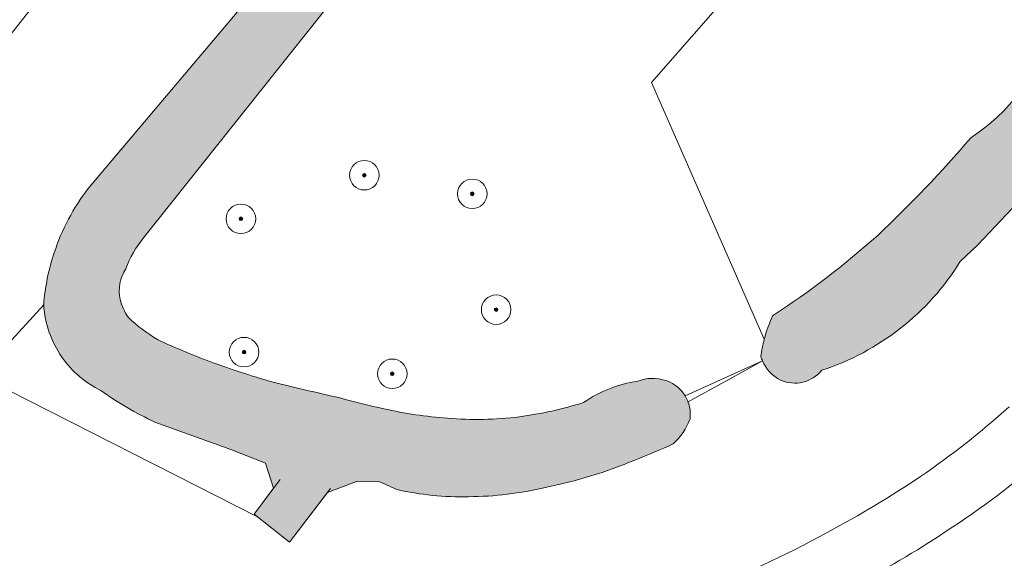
# Model space of a CAD drawing. Header units: metres. Extents: x 125349 to 128236, y 501602 to 503797.
# Tile 255 of 656: x 127036 to 127102, y 502007 to 502044. Entities that reach past the tile are written whole.
import ezdxf

# ---------------------------------------------------------------- set-up
doc = ezdxf.new("R2010")
doc.units = ezdxf.units.M
doc.layers.get('0').update_dxf_attribs({"linetype": 'CONTINUOUS'})
for name, color, linetype, lineweight in [('B-WE-GK-KEERWAND_DAMWAND-G', 30, 'CONTINUOUS', 18), ('B-WE-GR-BEPLANTING_CULTUUR_HEESTERS-GV', 90, 'CONTINUOUS', 18), ('B-WE-GR-BOOM-S-500', 90, 'CONTINUOUS', 18), ('B-WE-KW-KUNSTWERK_DUIKER-G', 170, 'CONTINUOUS', 18), ('B-WE-OG-TERREIN_BEGROEID-GV', 7, 'CONTINUOUS', 18), ('B-WE-OG-WATER-GV', 130, 'CONTINUOUS', 18), ('B-WE-VH-OPENVERHARDING_BETONSTRAATSTEEN-GV', 90, 'CONTINUOUS', 18)]:
    doc.layers.add(name, color=color, linetype=linetype, lineweight=lineweight)
doc.layers.add('B-WE-OG-WATER-V', color=7, linetype='CONTINUOUS', lineweight=18, true_color=0xbee8ff)

# ---------------------------------------------------------------- blocks, each defined once
blk = doc.blocks.new('SGR-BOOM_01-SO')
at = {"linetype": 'ByBlock', "lineweight": 18}
h = blk.add_hatch(color=0, dxfattribs=at)
h.dxf.hatch_style = 1
edge = h.paths.add_edge_path()
edge.add_arc((0, 0), 0.25, 0, 360)
at = {"color": 0, "linetype": 'ByBlock', "lineweight": 18}
for radius in [2, 0.25]:
    blk.add_circle((0, 0), radius, dxfattribs=at)

msp = doc.modelspace()

# ---------------------------------------------------------------- hatches: boundary and pattern name
at = {"layer": 'B-WE-OG-WATER-V'}
h = msp.add_hatch(color=256, dxfattribs=at)
edge = h.paths.add_edge_path()
edge.add_arc((127110.8055950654, 502046.3558793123), 4.400016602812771, 336.9058114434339, 389.3721435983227)
edge.add_arc((127112.9160671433, 502046.5919220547), 2.581923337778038, 48.11072044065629, 75.5350465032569)
edge.add_line((127113.561, 502049.092), (127080.259, 502069.332))
edge.add_arc((127081.5280575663, 502071.2242475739), 2.278400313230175, 186.4323086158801, 236.1517648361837, ccw=False)
edge.add_arc((127083.3000728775, 502070.9721646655), 4.0360741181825, 163.6105908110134, 180.0449253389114, ccw=False)
edge.add_arc((127083.6258559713, 502070.9269098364), 4.361658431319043, 141.9535573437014, 164.2478211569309, ccw=False)
edge.add_line((127080.191, 502073.615), (127085.369, 502080.398))
edge.add_line((127085.369, 502080.398), (127089.242, 502085.248))
edge.add_arc((127150.8056108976, 502045.4685800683), 73.29720620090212, 141.7564069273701, 147.1314156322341, ccw=False)
edge.add_arc((127148.6872085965, 502047.0430016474), 70.65890532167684, 137.5708615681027, 141.6957734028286, ccw=False)
edge.add_arc((126611.8022460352, 502505.5570350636), 635.4172500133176, 319.7164731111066, 320.3337505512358)
edge.add_line((127100.931, 502099.961), (127105.102, 502105.883))
edge.add_line((127105.102, 502105.883), (127115.997, 502120.078))
edge.add_arc((127075.333149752, 502154.2289359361), 53.10211994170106, 319.9752746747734, 324.4955229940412)
edge.add_arc((127075.861412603, 502153.5489893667), 52.27776891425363, 324.7659334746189, 328.8721191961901)
edge.add_arc((126933.4116094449, 502244.3003616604), 221.1679397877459, 327.8241171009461, 328.8676978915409)
edge.add_line((127122.726, 502129.953), (127127.354, 502137.376))
edge.add_line((127127.354, 502137.376), (127128.992, 502140.075))
edge.add_arc((127130.2538190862, 502138.8666361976), 1.747092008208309, 102.08645585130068, 136.2396993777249, ccw=False)
edge.add_arc((127130.5191505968, 502138.048093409), 2.604536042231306, 83.52197307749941, 104.02394959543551, ccw=False)
edge.add_arc((127128.883453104, 502132.9943422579), 7.881502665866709, 66.27940066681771, 75.82882285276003, ccw=False)
edge.add_arc((127136.6529557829, 502146.357171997), 7.677116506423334, 233.1983052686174, 244.5506603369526)
edge.add_arc((127134.4872118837, 502141.0485146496), 1.979891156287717, 235.0849910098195, 380.9676362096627)
edge.add_arc((127125.3741092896, 502132.5755063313), 14.29905150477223, 39.94897001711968, 45.7043972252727)
edge.add_arc((127137.6316234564, 502146.9786234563), 4.747388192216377, 219.5299309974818, 241.4125442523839, ccw=False)
edge.add_arc((127135.2897642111, 502145.5042251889), 2.03363796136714, 194.7341808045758, 229.5362261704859, ccw=False)
edge.add_arc((127135.8522245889, 502145.4912180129), 2.578994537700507, 161.7468596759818, 191.2744905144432, ccw=False)
edge.add_arc((127117.3684839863, 502159.8108432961), 20.96844326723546, 319.8800872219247, 324.6026183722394)
edge.add_arc((127131.6368306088, 502150.6611265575), 4.117366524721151, 313.3077226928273, 341.0052520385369)
edge.add_arc((127133.1819591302, 502150.4909856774), 2.623387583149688, 333.5137663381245, 374.4812888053)
edge.add_arc((127132.8806180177, 502150.2657823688), 2.9748942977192, 17.23059626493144, 51.3160103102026)
edge.add_arc((127134.3227142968, 502152.1062857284), 0.6373193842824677, 49.09920417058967, 54.47874496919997)
edge.add_line((127134.693, 502152.625), (127134.638, 502152.666))
edge.add_arc((127133.0282802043, 502150.5525181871), 2.656690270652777, 52.70552220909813, 90.71775966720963)
edge.add_arc((127133.0527523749, 502150.4571908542), 2.752415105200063, 91.2022932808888, 119.7010652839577)
edge.add_line((127131.689, 502152.848), (127122.144, 502140.818))
edge.add_arc((127228.1369131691, 502059.2486694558), 133.7462273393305, 142.4190752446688, 144.7597886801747)
edge.add_arc((127229.4741994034, 502058.3420107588), 135.3615934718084, 144.7729599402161, 148.024816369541)
edge.add_arc((127305.378769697, 502006.1117130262), 227.4455333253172, 146.9893149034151, 148.8749640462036)
edge.add_arc((126996.0325690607, 502199.8364941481), 137.633309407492, 323.3086353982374, 326.4043062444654, ccw=False)
edge.add_arc((127962.3093349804, 501522.9765034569), 1042.1922757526, 145.2113657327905, 145.6376201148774)
edge.add_arc((126891.8312607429, 502263.1034649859), 259.3048777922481, 322.0889898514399, 324.14410834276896, ccw=False)
edge.add_line((127096.414, 502103.777), (127089.356, 502095.59))
edge.add_line((127089.356, 502095.59), (127080.147, 502083.911))
edge.add_line((127080.147, 502083.911), (127069.41, 502069.025))
edge.add_line((127069.41, 502069.025), (127066.614, 502064.905))
edge.add_line((127066.614, 502064.905), (127066.009, 502063.366))
edge.add_line((127066.009, 502063.366), (127063.038, 502059.145))
edge.add_line((127063.038, 502059.145), (127059.787, 502055.341))
edge.add_line((127059.787, 502055.341), (127058.413, 502054.291))
edge.add_line((127058.413, 502054.291), (127057.022, 502052.522))
edge.add_line((127057.022, 502052.522), (127054.887, 502049.823))
edge.add_line((127054.887, 502049.823), (127040.14, 502032.324))
edge.add_arc((127051.8529907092, 502023.3275083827), 14.76925904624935, 142.4729229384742, 161.6343832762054)
edge.add_arc((127051.7152019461, 502023.3513801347), 14.63098174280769, 161.5530914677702, 175.7211767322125)
edge.add_arc((127044.0555425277, 502024.8786487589), 6.944221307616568, 183.5968377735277, 214.9255687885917)
edge.add_arc((127044.0105201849, 502024.8388780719), 6.884541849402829, 214.8687100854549, 244.0968544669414)
edge.add_arc((127053.4133704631, 502035.7333844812), 21.1186174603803, 234.0095281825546, 245.4951624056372)
edge.add_line((127044.654, 502016.517), (127049.795, 502014.651))
edge.add_line((127049.795, 502014.651), (127052.132, 502013.734))
edge.add_line((127052.132, 502013.734), (127052.678, 502012.035))
edge.add_line((127052.678, 502012.035), (127051.361, 502010.275))
edge.add_line((127051.361, 502010.275), (127053.75, 502008.373))
edge.add_line((127053.75, 502008.373), (127056.332, 502011.735))
edge.add_line((127056.332, 502011.735), (127058.295, 502012.501))
edge.add_line((127058.295, 502012.501), (127059.883, 502012.46))
edge.add_line((127059.883, 502012.46), (127061.021, 502011.948))
edge.add_arc((127065.4174863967, 502031.2477206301), 19.79414835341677, 257.1669821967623, 271.3418006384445)
edge.add_arc((127065.7553345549, 502034.267506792), 22.80885297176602, 270.3156728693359, 283.5337011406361)
edge.add_arc((127064.6965272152, 502043.7941299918), 32.34099426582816, 281.407297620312, 292.6249104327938)
edge.add_arc((127058.8381033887, 502061.1511402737), 50.63189845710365, 291.1880548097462, 294.3684855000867)
edge.add_arc((127076.8375738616, 502018.2005517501), 4.291007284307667, 312.3636605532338, 339.9297778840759)
edge.add_arc((127078.5123029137, 502017.0424086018), 2.376586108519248, 352.3978133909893, 391.8066826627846)
edge.add_arc((127078.4802446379, 502016.9975790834), 2.42755043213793, 32.30708268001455, 40.43339295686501)
edge.add_arc((127078.521816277, 502017.0962427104), 2.33241488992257, 39.25082350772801, 73.27589652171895)
edge.add_arc((127078.3322844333, 502016.7951708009), 2.676974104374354, 71.2447913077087, 112.1263790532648)
edge.add_arc((127078.5730476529, 502010.7279083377), 8.637875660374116, 98.3141893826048, 124.6006768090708)
edge.add_arc((127065.5877635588, 502043.7597600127), 27.15194031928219, 277.8922247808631, 287.31311037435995, ccw=False)
edge.add_arc((127066.4757315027, 502040.0069406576), 23.3155858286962, 265.03047819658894, 276.9970620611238, ccw=False)
edge.add_arc((127066.3378129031, 502044.3395245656), 27.62469428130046, 257.05404272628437, 266.0939477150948, ccw=False)
edge.add_arc((127067.7354852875, 502054.3513983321), 37.70549746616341, 253.871215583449, 258.3926435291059, ccw=False)
edge.add_arc((127109.6071327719, 502251.3470629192), 239.0194888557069, 256.2604702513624, 257.3494825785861, ccw=False)
edge.add_arc((127067.8680538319, 502073.4536679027), 56.32889871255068, 250.07095359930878, 254.52447643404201, ccw=False)
edge.add_arc((127065.7250386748, 502066.9193849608), 49.45591521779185, 244.99480268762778, 249.8246867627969, ccw=False)
edge.add_arc((127051.3319942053, 502032.6817518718), 12.42580805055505, 226.9330476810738, 238.39433750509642, ccw=False)
edge.add_arc((127046.1047232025, 502025.8233938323), 3.941886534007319, 194.8218850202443, 214.2654874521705, ccw=False)
edge.add_arc((127045.0516052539, 502025.3672901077), 2.812367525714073, 147.0732152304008, 191.3252960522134, ccw=False)
edge.add_arc((127049.1586862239, 502024.5786834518), 6.870292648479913, 140.2046068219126, 160.2878331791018, ccw=False)
edge.add_line((127043.88, 502028.976), (127057.811, 502046.515))
edge.add_line((127057.811, 502046.515), (127061.111, 502050.426))
edge.add_line((127061.111, 502050.426), (127062.915, 502053.638))
edge.add_line((127062.915, 502053.638), (127067.601, 502059.776))
edge.add_line((127067.601, 502059.776), (127071.24, 502063.933))
edge.add_arc((127072.0164303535, 502062.9458731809), 1.255891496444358, 68.82894487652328, 128.1870267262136, ccw=False)
edge.add_line((127072.47, 502064.117), (127075.528, 502062.77))
edge.add_line((127075.528, 502062.77), (127090.624, 502053.625))
edge.add_line((127090.624, 502053.625), (127104.374, 502045.295))
edge.add_arc((127103.6575983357, 502043.6151792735), 1.826206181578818, 32.89522416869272, 66.9029607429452, ccw=False)
edge.add_arc((127103.4660417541, 502043.4104850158), 2.099316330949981, 12.699671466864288, 34.74705941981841, ccw=False)
edge.add_arc((127104.0165523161, 502043.7555113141), 1.501971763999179, -33.98248728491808, 4.448165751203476, ccw=False)
edge.add_arc((127092.7663151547, 502046.7280421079), 13.06421849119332, 302.9236922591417, 343.0346939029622, ccw=False)
edge.add_arc((127038.9714201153, 502087.5203105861), 79.91992470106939, 313.0876213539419, 319.63706519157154, ccw=False)
edge.add_arc((127054.3076307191, 502073.0166035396), 58.86550388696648, 303.105579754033, 311.82951400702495, ccw=False)
edge.add_arc((127095.1545776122, 502019.6996373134), 9.574550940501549, 155.2573555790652, 165.3572544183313)
edge.add_arc((127095.1954213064, 502019.6942381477), 9.615434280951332, 165.3876506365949, 172.4657658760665)
edge.add_arc((127088.2871463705, 502021.7278942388), 2.73560042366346, 196.4113715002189, 203.1595949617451)
edge.add_arc((127088.1845861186, 502021.6990705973), 2.630005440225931, 203.4610078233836, 243.0345030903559)
edge.add_arc((127087.9532319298, 502021.508594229), 2.358375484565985, 245.9469557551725, 320.7676449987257)
edge.add_arc((127084.383362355, 502036.538249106), 17.38031558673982, 288.0895375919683, 328.0890333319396)
edge.add_arc((127056.3756874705, 502072.3260815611), 62.05874483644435, 313.5546167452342, 321.8030160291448)
edge.add_arc((127000.7385497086, 502122.9333129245), 137.1822747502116, 319.5606372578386, 323.8663849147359)
edge.add_arc((127131.8311344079, 502019.4349182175), 30.38172467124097, 123.97473018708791, 131.9208547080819, ccw=False)

# ---------------------------------------------------------------- linework, layer by layer
at = {"layer": 'B-WE-GK-KEERWAND_DAMWAND-G', "flags": 128}
msp.add_lwpolyline([(127056.547, 502012.016), (127053.75, 502008.373), (127051.361, 502010.275), (127053.119, 502012.624)], dxfattribs=at)
at = {"layer": 'B-WE-GR-BEPLANTING_CULTUUR_HEESTERS-GV', "flags": 128}
msp.add_lwpolyline([(127104.374, 502045.295), (127090.624, 502053.625), (127078.258, 502039.503), (127085.891, 502022.12)], dxfattribs=at)
at = {"layer": 'B-WE-GR-BEPLANTING_CULTUUR_HEESTERS-GV'}
for points in [[(127099.867, 502035.762, 0.1768264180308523), (127105.262, 502042.916)], [(127093.566, 502029.154, 0.02858512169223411), (127099.867, 502035.762)], [(127086.459, 502023.707, 0.03808373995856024), (127093.566, 502029.154)], [(127085.891, 502022.12, -0.04409767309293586), (127086.459, 502023.707)]]:
    msp.add_lwpolyline(points, format="xyb", dxfattribs=at)
at = {"layer": 'B-WE-KW-KUNSTWERK_DUIKER-G', "flags": 128}
for points in [[(127006.551, 502032.983), (127051.597, 502010.087)], [(127080.698, 502017.85), (127083.492, 502019.393), (127085.772, 502020.652)]]:
    msp.add_lwpolyline(points, dxfattribs=at)
at = {"layer": 'B-WE-OG-TERREIN_BEGROEID-GV', "flags": 128}
for points in [[(127040.14, 502032.324), (127054.887, 502049.823), (127057.022, 502052.522), (127058.413, 502054.291), (127059.787, 502055.341), (127063.038, 502059.145), (127066.009, 502063.366), (127066.614, 502064.905), (127069.41, 502069.025), (127080.147, 502083.911), (127089.356, 502095.59), (127096.414, 502103.777)], [(127051.313, 502063.599), (127033.92, 502041.541)], [(127033.92, 502041.541), (127051.313, 502063.599)], [(127071.24, 502063.933), (127067.601, 502059.776), (127062.915, 502053.638), (127061.111, 502050.426), (127057.811, 502046.515), (127043.88, 502028.976)], [(127085.891, 502022.12), (127078.258, 502039.503), (127090.624, 502053.625)], [(127019.546, 502006.206), (127019.696, 502006.176), (127024.08, 502010.18), (127037.125, 502024.443)], [(127037.125, 502024.443), (127024.08, 502010.18), (127019.696, 502006.176), (127038.932, 502002.383), (127045.03, 502001.395), (127049.228, 502000.918)], [(127080.532, 502018.295), (127085.772, 502020.652)], [(127061.021, 502011.948), (127059.883, 502012.46), (127058.295, 502012.501), (127056.332, 502011.735), (127053.75, 502008.373), (127051.361, 502010.275), (127052.678, 502012.035), (127052.132, 502013.734), (127049.795, 502014.651), (127044.654, 502016.517)]]:
    msp.add_lwpolyline(points, dxfattribs=at)
at = {"layer": 'B-WE-OG-TERREIN_BEGROEID-GV'}
for points in [[(127105.147, 502033.951, -0.03600597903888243), (127099.137, 502027.351)], [(127037.836, 502027.981, -0.0838030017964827), (127040.14, 502032.324)], [(127043.88, 502028.976, 0.087854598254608), (127042.691, 502026.896)], [(127037.125, 502024.443, -0.06189880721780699), (127037.836, 502027.981)], [(127042.691, 502026.896, 0.1955220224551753), (127042.294, 502024.815)], [(127099.137, 502027.351, -0.1763247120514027), (127089.78, 502020.017)], [(127042.294, 502024.815, 0.08504285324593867), (127042.847, 502023.604)], [(127038.362, 502020.903, -0.1375552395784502), (127037.125, 502024.443)], [(127042.847, 502023.604, 0.0500510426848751), (127044.82, 502022.099)], [(127044.82, 502022.099, 0.02107746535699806), (127048.668, 502020.498)], [(127085.663, 502020.955, -0.03089392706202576), (127085.891, 502022.12)], [(127041.003, 502018.646, -0.1282277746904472), (127038.362, 502020.903)], [(127085.772, 502020.652, -0.02945319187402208), (127085.663, 502020.955)], [(127048.668, 502020.498, 0.01943460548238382), (127052.838, 502019.167)], [(127086.992, 502019.355, -0.1744087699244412), (127085.772, 502020.652)], [(127077.324, 502019.275, -0.1802959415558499), (127079.193, 502019.33)], [(127089.78, 502020.017, -0.3385819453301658), (127086.992, 502019.355)], [(127052.838, 502019.167, 0.004751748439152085), (127057.261, 502018.13)], [(127073.668, 502017.838, -0.1152020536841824), (127077.324, 502019.275)], [(127079.193, 502019.33, -0.1495628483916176), (127080.328, 502018.572)], [(127044.654, 502016.517, -0.05015753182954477), (127041.003, 502018.646)], [(127057.261, 502018.13, 0.01973101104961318), (127060.149, 502017.417)], [(127080.328, 502018.572, -0.03547258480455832), (127080.532, 502018.295)], [(127080.532, 502018.295, -0.1736686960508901), (127080.868, 502016.728)], [(127069.316, 502016.865, 0.04112953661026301), (127073.668, 502017.838)], [(127096.474, 502012.833, 0.03458899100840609), (127102.455, 502017.55)], [(127060.149, 502017.417, 0.03946449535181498), (127064.456, 502016.779)], [(127064.456, 502016.779, 0.05226157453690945), (127069.316, 502016.865)], [(127080.868, 502016.728, -0.1208632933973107), (127079.729, 502015.03)], [(127079.729, 502015.03, -0.01387813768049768), (127077.138, 502013.942)], [(127104.935, 502014.232, -0.03856330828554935), (127098.201, 502009.121)], [(127077.138, 502013.942, -0.04898519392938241), (127071.093, 502012.092)], [(127090.197, 502009.07, 0.02591745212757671), (127096.474, 502012.833)], [(127065.881, 502011.459, -0.06192829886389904), (127061.021, 502011.948)], [(127071.093, 502012.092, -0.05773856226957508), (127065.881, 502011.459)], [(127081.068, 502004.923, 0.04039488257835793), (127090.197, 502009.07)], [(127098.201, 502009.121, -0.02706052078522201), (127091.826, 502005.358)]]:
    msp.add_lwpolyline(points, format="xyb", dxfattribs=at)
at = {"layer": 'B-WE-OG-WATER-GV', "flags": 128}
for points in [[(127096.414, 502103.777), (127089.356, 502095.59), (127080.147, 502083.911), (127069.41, 502069.025), (127066.614, 502064.905), (127066.009, 502063.366), (127063.038, 502059.145), (127059.787, 502055.341), (127058.413, 502054.291), (127057.022, 502052.522), (127054.887, 502049.823), (127040.14, 502032.324)], [(127043.88, 502028.976), (127057.811, 502046.515), (127061.111, 502050.426), (127062.915, 502053.638), (127067.601, 502059.776), (127071.24, 502063.933)], [(127044.654, 502016.517), (127049.795, 502014.651), (127052.132, 502013.734), (127052.678, 502012.035), (127051.361, 502010.275), (127053.75, 502008.373), (127056.332, 502011.735), (127058.295, 502012.501), (127059.883, 502012.46), (127061.021, 502011.948)]]:
    msp.add_lwpolyline(points, dxfattribs=at)
at = {"layer": 'B-WE-OG-WATER-GV'}
for points in [[(127105.262, 502042.916, -0.1768264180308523), (127099.867, 502035.762)], [(127099.867, 502035.762, -0.02858512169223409), (127093.566, 502029.154)], [(127099.137, 502027.351, 0.03600597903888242), (127105.147, 502033.951)], [(127040.14, 502032.324, 0.0838030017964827), (127037.836, 502027.981)], [(127042.691, 502026.896, -0.087854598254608), (127043.88, 502028.976)], [(127093.566, 502029.154, -0.03808373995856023), (127086.459, 502023.707)], [(127037.836, 502027.981, 0.06189880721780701), (127037.125, 502024.443)], [(127042.294, 502024.815, -0.1955220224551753), (127042.691, 502026.896)], [(127089.78, 502020.017, 0.1763247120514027), (127099.137, 502027.351)], [(127042.847, 502023.604, -0.0850428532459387), (127042.294, 502024.815)], [(127037.125, 502024.443, 0.1375552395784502), (127038.362, 502020.903)], [(127044.82, 502022.099, -0.0500510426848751), (127042.847, 502023.604)], [(127086.459, 502023.707, 0.04409767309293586), (127085.891, 502022.12)], [(127048.668, 502020.498, -0.02107746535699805), (127044.82, 502022.099)], [(127085.891, 502022.12, 0.03089392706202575), (127085.663, 502020.955)], [(127038.362, 502020.903, 0.1282277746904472), (127041.003, 502018.646)], [(127085.663, 502020.955, 0.02945319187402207), (127085.772, 502020.652)], [(127052.838, 502019.167, -0.01943460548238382), (127048.668, 502020.498)], [(127085.772, 502020.652, 0.1744087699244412), (127086.992, 502019.355)], [(127079.193, 502019.33, 0.1802959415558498), (127077.324, 502019.275)], [(127086.992, 502019.355, 0.3385819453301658), (127089.78, 502020.017)], [(127057.261, 502018.13, -0.00475174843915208), (127052.838, 502019.167)], [(127077.324, 502019.275, 0.1152020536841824), (127073.668, 502017.838)], [(127080.328, 502018.572, 0.1495628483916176), (127079.193, 502019.33)], [(127041.003, 502018.646, 0.05015753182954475), (127044.654, 502016.517)], [(127060.149, 502017.417, -0.01973101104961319), (127057.261, 502018.13)], [(127080.532, 502018.295, 0.03547258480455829), (127080.328, 502018.572)], [(127080.868, 502016.728, 0.1736686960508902), (127080.532, 502018.295)], [(127073.668, 502017.838, -0.04112953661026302), (127069.316, 502016.865)], [(127064.456, 502016.779, -0.03946449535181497), (127060.149, 502017.417)], [(127069.316, 502016.865, -0.05226157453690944), (127064.456, 502016.779)], [(127079.729, 502015.03, 0.1208632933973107), (127080.868, 502016.728)], [(127077.138, 502013.942, 0.01387813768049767), (127079.729, 502015.03)], [(127071.093, 502012.092, 0.04898519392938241), (127077.138, 502013.942)], [(127061.021, 502011.948, 0.06192829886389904), (127065.881, 502011.459)], [(127065.881, 502011.459, 0.05773856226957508), (127071.093, 502012.092)]]:
    msp.add_lwpolyline(points, format="xyb", dxfattribs=at)
at = {"layer": 'B-WE-VH-OPENVERHARDING_BETONSTRAATSTEEN-GV'}
for points in [[(127102.455, 502017.55, -0.03458899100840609), (127096.474, 502012.833)], [(127098.201, 502009.121, 0.03856330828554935), (127104.935, 502014.232)], [(127096.474, 502012.833, -0.0259174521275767), (127090.197, 502009.07)], [(127090.197, 502009.07, -0.04039488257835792), (127081.068, 502004.923)], [(127091.826, 502005.358, 0.02706052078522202), (127098.201, 502009.121)]]:
    msp.add_lwpolyline(points, format="xyb", dxfattribs=at)

# ---------------------------------------------------------------- block references
at = {"layer": 'B-WE-GR-BOOM-S-500', "xscale": 0.5, "yscale": 0.5, "zscale": 0.5}
for p in [(127058.825, 502033.224), (127066.13, 502031.964), (127050.472, 502030.273), (127067.745, 502024.124), (127050.686, 502021.249), (127060.718, 502019.781)]:
    msp.add_blockref('SGR-BOOM_01-SO', p, dxfattribs=at)

doc.saveas('drawing.dxf')
